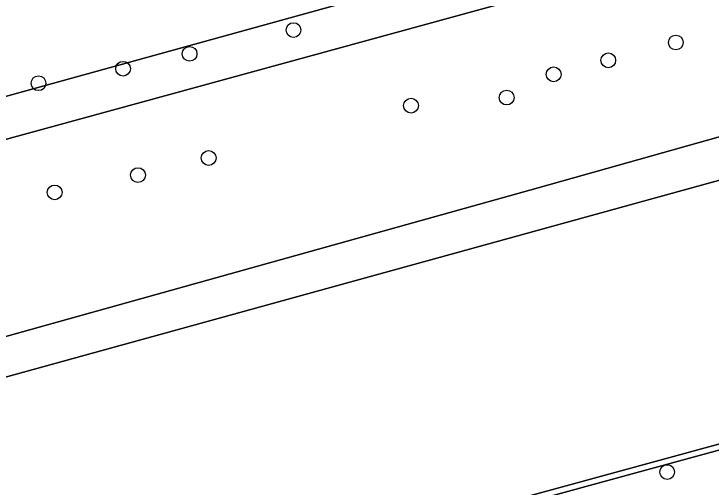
# Model space of a CAD drawing. Extents: x 159053 to 160042, y 380449 to 381423.
# Drawn here: x 159271.09 to 159317.28, y 380835.37 to 380866.72 of the extents above; entities that cross this region are included whole.
import ezdxf

# ---------------------------------------------------------------- set-up
doc = ezdxf.new("R2010")
doc.units = 0
for name, color, linetype in [('IMGEO_Boom', 7, 'Continuous'), ('IMGEO_Groenvoorziening', 7, 'Continuous'), ('IMGEO_Haag', 7, 'Continuous'), ('IMGEO_Voetpad_gesloten', 7, 'Continuous')]:
    doc.layers.add(name, color=color, linetype=linetype)

msp = doc.modelspace()

# ---------------------------------------------------------------- linework, layer by layer
at = {"layer": 'IMGEO_Boom'}
for centre in [(159289.614, 380865.65), (159314.94, 380864.831), (159282.729, 380864.08), (159310.463, 380863.649), (159278.323, 380863.092), (159306.847, 380862.717), (159272.719, 380862.131), (159303.738, 380861.182), (159297.399, 380860.645), (159283.991, 380857.177), (159279.31, 380856.041), (159273.795, 380854.894), (159314.369, 380836.364)]:
    msp.add_circle(centre, 0.489, dxfattribs=at)
at = {"layer": 'IMGEO_Groenvoorziening'}
for points in [[(159321.643, 380924.103), (159318.603, 380934.661), (159305.427, 380930.949), (159298.973, 380929.13), (159298.341, 380931.373), (159308.663, 380934.21), (159308.52, 380934.729), (159307.969, 380936.734), (159307.839, 380937.207), (159309.118, 380937.568), (159309.054, 380937.802), (159296.42, 380934.314), (159296.448, 380934.184), (159194.979, 380906.143), (159220.802, 380811.72), (159340.546, 380844.447), (159336.09, 380860.753), (159223.202, 380829.611), (159222.554, 380831.933), (159236.663, 380835.876), (159259.546, 380842.271), (159305.824, 380855.205), (159335.776, 380863.627), (159336.487, 380863.886)], [(159378.145, 380851.195), (159380.699, 380851.901), (159412.443, 380860.514), (159415.366, 380861.29), (159417.874, 380861.883), (159417.452, 380863.784), (159416.656, 380864.403), (159416.707, 380864.21), (159357.585, 380848.689), (159343.492, 380844.837), (159340.652, 380844.061), (159220.908, 380811.334), (159220.855, 380811.527), (159220.802, 380811.72), (159194.979, 380906.143), (159194.248, 380908.271), (159191.665, 380904.574), (159202.148, 380866.415), (159202.911, 380863.663), (159207.936, 380845.286), (159216.661, 380813.316)], [(159334.008, 380875.804), (159237.928, 380849.486), (159217.706, 380844.023), (159217.056, 380846.293), (159236.063, 380851.742), (159312.249, 380872.804), (159332.513, 380878.217)]]:
    msp.add_lwpolyline(points, dxfattribs=at)
msp.add_lwpolyline([(159416.656, 380864.403), (159416.608, 380864.597), (159357.481, 380849.075), (159343.386, 380845.223), (159340.546, 380844.447), (159220.802, 380811.72), (159220.855, 380811.527), (159220.908, 380811.334), (159340.652, 380844.061), (159343.492, 380844.837), (159357.585, 380848.689), (159416.707, 380864.21)], close=True, dxfattribs=at)
at = {"layer": 'IMGEO_Haag'}
msp.add_lwpolyline([(159416.656, 380864.403), (159416.608, 380864.597), (159357.481, 380849.075), (159343.386, 380845.223), (159340.546, 380844.447), (159220.802, 380811.72), (159220.855, 380811.527), (159220.908, 380811.334), (159340.652, 380844.061), (159343.492, 380844.837), (159357.585, 380848.689), (159416.707, 380864.21)], close=True, dxfattribs=at)
at = {"layer": 'IMGEO_Voetpad_gesloten'}
for points in [[(159332.513, 380878.217), (159312.249, 380872.804), (159236.063, 380851.742), (159217.056, 380846.293), (159217.706, 380844.023), (159237.928, 380849.486), (159334.008, 380875.804)], [(159336.487, 380863.886), (159335.776, 380863.627), (159305.824, 380855.205), (159259.546, 380842.271), (159236.663, 380835.876), (159222.554, 380831.933), (159223.202, 380829.611), (159336.09, 380860.753), (159340.546, 380844.447), (159343.386, 380845.223), (159339.63, 380858.444)]]:
    msp.add_lwpolyline(points, dxfattribs=at)

doc.saveas('drawing.dxf')
